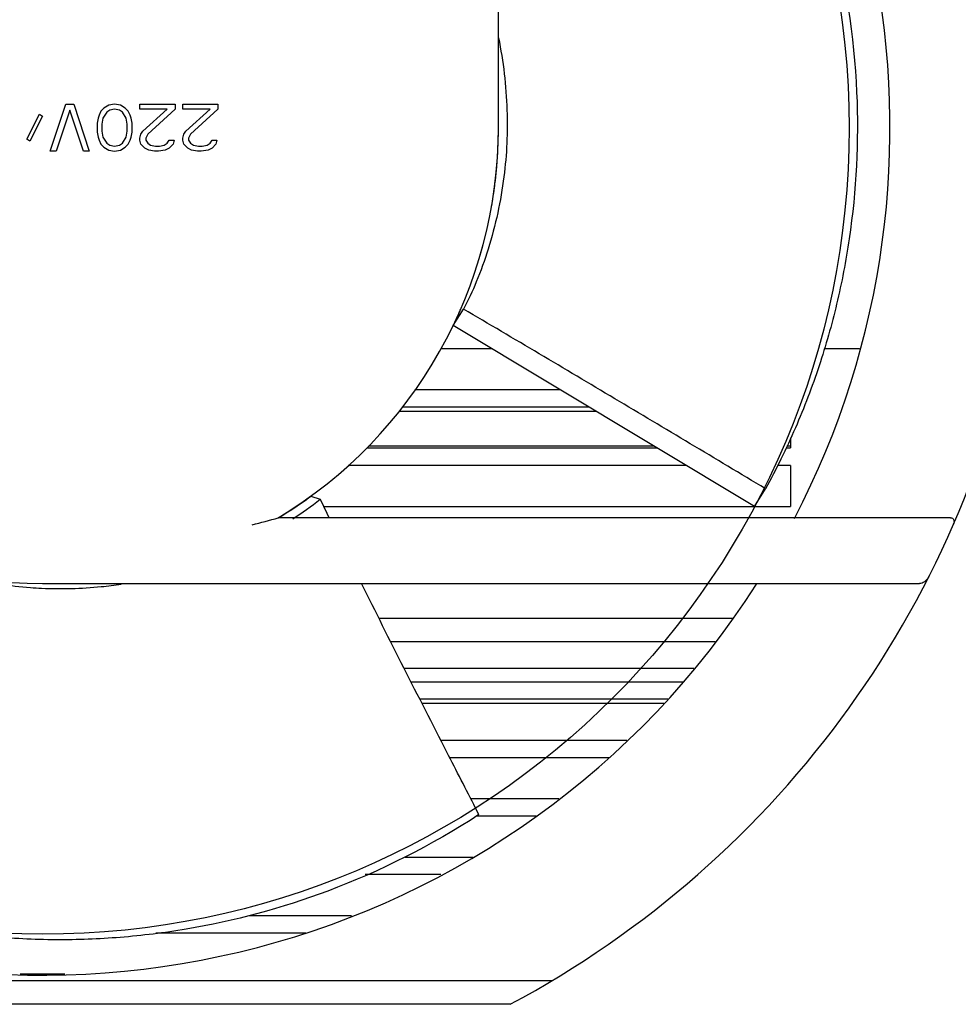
# Model space of a CAD drawing. Header units: millimetres. Extents: x 1117 to 38156, y -1945 to 7303.
# Tile 485 of 656: x 20122 to 20203, y 2474 to 2559. Entities that reach past the tile are written whole.
import ezdxf

# ---------------------------------------------------------------- set-up
doc = ezdxf.new("R2010")
doc.units = ezdxf.units.MM

msp = doc.modelspace()

# ---------------------------------------------------------------- linework, layer by layer
at = {"color": 7, "linetype": 'Continuous'}
for p, q in [((20163.348, 2549.403), (20163.348, 2604.46)), ((20125.014, 2547.403), (20126.348, 2551.403)), ((20126.681, 2550.892), (20125.514, 2547.403)), ((20126.348, 2551.403), (20127.014, 2551.403)), ((20127.848, 2547.403), (20126.681, 2550.892)), ((20127.014, 2551.403), (20128.348, 2547.403)), ((20129.598, 2551.063), (20129.348, 2550.807)), ((20130.014, 2551.318), (20129.598, 2551.063)), ((20130.098, 2550.892), (20129.848, 2550.722)), ((20130.514, 2551.403), (20130.014, 2551.318)), ((20130.514, 2550.977), (20130.098, 2550.892)), ((20131.014, 2551.318), (20130.514, 2551.403)), ((20130.931, 2550.892), (20130.514, 2550.977)), ((20131.181, 2550.722), (20130.931, 2550.892)), ((20131.431, 2551.063), (20131.014, 2551.318)), ((20131.681, 2550.807), (20131.431, 2551.063)), ((20132.681, 2550.977), (20132.681, 2551.403)), ((20132.681, 2551.403), (20135.681, 2551.403)), ((20135.014, 2550.977), (20132.681, 2550.977)), ((20132.931, 2549.105), (20135.014, 2550.977)), ((20135.681, 2550.977), (20133.348, 2548.85)), ((20135.681, 2551.403), (20135.681, 2550.977)), ((20136.348, 2550.977), (20136.348, 2551.403)), ((20136.348, 2551.403), (20139.348, 2551.403)), ((20138.681, 2550.977), (20136.348, 2550.977)), ((20136.598, 2549.105), (20138.681, 2550.977)), ((20139.348, 2550.977), (20137.014, 2548.85)), ((20139.348, 2551.403), (20139.348, 2550.977)), ((20123.014, 2548.424), (20124.098, 2550.552)), ((20124.348, 2550.382), (20123.264, 2548.254)), ((20124.098, 2550.552), (20124.348, 2550.382)), ((20129.098, 2550.211), (20129.014, 2549.786)), ((20129.181, 2550.467), (20129.098, 2550.211)), ((20129.348, 2550.807), (20129.181, 2550.467)), ((20129.514, 2550.211), (20129.431, 2549.701)), ((20129.848, 2550.722), (20129.514, 2550.211)), ((20131.514, 2550.211), (20131.181, 2550.722)), ((20131.598, 2549.701), (20131.514, 2550.211)), ((20131.848, 2550.467), (20131.681, 2550.807)), ((20131.931, 2550.211), (20131.848, 2550.467)), ((20132.014, 2549.786), (20131.931, 2550.211)), ((20129.014, 2549.786), (20129.014, 2549.02)), ((20129.431, 2549.701), (20129.431, 2549.105)), ((20131.598, 2549.105), (20131.598, 2549.701)), ((20132.014, 2549.02), (20132.014, 2549.786)), ((20123.264, 2548.254), (20123.014, 2548.424)), ((20129.014, 2549.02), (20129.098, 2548.594)), ((20129.098, 2548.594), (20129.181, 2548.339)), ((20129.181, 2548.339), (20129.348, 2547.999)), ((20129.431, 2549.105), (20129.514, 2548.594)), ((20129.514, 2548.594), (20129.848, 2548.084)), ((20131.181, 2548.084), (20131.514, 2548.594)), ((20131.514, 2548.594), (20131.598, 2549.105)), ((20131.681, 2547.999), (20131.848, 2548.339)), ((20131.848, 2548.339), (20131.931, 2548.594)), ((20131.931, 2548.594), (20132.014, 2549.02)), ((20132.681, 2548.509), (20132.764, 2548.85)), ((20132.681, 2548.339), (20132.681, 2548.509)), ((20132.764, 2547.999), (20132.681, 2548.339)), ((20132.764, 2548.85), (20132.931, 2549.105)), ((20133.348, 2548.85), (20133.181, 2548.509)), ((20133.181, 2548.509), (20133.181, 2548.339)), ((20133.181, 2548.339), (20133.348, 2548.084)), ((20135.014, 2548.084), (20135.181, 2548.339)), ((20135.181, 2548.339), (20135.598, 2548.339)), ((20135.598, 2548.339), (20135.514, 2547.999)), ((20136.348, 2548.509), (20136.431, 2548.85)), ((20136.348, 2548.339), (20136.348, 2548.509)), ((20136.431, 2547.999), (20136.348, 2548.339)), ((20136.431, 2548.85), (20136.598, 2549.105)), ((20137.014, 2548.85), (20136.848, 2548.509)), ((20136.848, 2548.509), (20136.848, 2548.339)), ((20136.848, 2548.339), (20137.014, 2548.084)), ((20138.681, 2548.084), (20138.848, 2548.339)), ((20138.848, 2548.339), (20139.264, 2548.339)), ((20139.264, 2548.339), (20139.181, 2547.999)), ((20129.348, 2547.999), (20129.598, 2547.743)), ((20129.598, 2547.743), (20130.014, 2547.488)), ((20129.848, 2548.084), (20130.098, 2547.914)), ((20130.014, 2547.488), (20130.514, 2547.403)), ((20130.098, 2547.914), (20130.514, 2547.829)), ((20130.514, 2547.829), (20130.931, 2547.914)), ((20130.514, 2547.403), (20131.014, 2547.488)), ((20130.931, 2547.914), (20131.181, 2548.084)), ((20131.014, 2547.488), (20131.431, 2547.743)), ((20131.431, 2547.743), (20131.681, 2547.999)), ((20133.098, 2547.658), (20132.764, 2547.999)), ((20133.431, 2547.488), (20133.098, 2547.658)), ((20133.348, 2548.084), (20133.598, 2547.914)), ((20133.931, 2547.403), (20133.431, 2547.488)), ((20133.598, 2547.914), (20134.014, 2547.829)), ((20134.014, 2547.829), (20134.348, 2547.829)), ((20134.848, 2547.488), (20134.264, 2547.403)), ((20134.348, 2547.829), (20134.764, 2547.914)), ((20134.764, 2547.914), (20135.014, 2548.084)), ((20135.181, 2547.658), (20134.848, 2547.488)), ((20135.514, 2547.999), (20135.181, 2547.658)), ((20136.764, 2547.658), (20136.431, 2547.999)), ((20137.098, 2547.488), (20136.764, 2547.658)), ((20137.014, 2548.084), (20137.264, 2547.914)), ((20137.598, 2547.403), (20137.098, 2547.488)), ((20137.264, 2547.914), (20137.681, 2547.829)), ((20137.681, 2547.829), (20138.014, 2547.829)), ((20138.514, 2547.488), (20137.931, 2547.403)), ((20138.014, 2547.829), (20138.431, 2547.914)), ((20138.431, 2547.914), (20138.681, 2548.084)), ((20138.848, 2547.658), (20138.514, 2547.488)), ((20139.181, 2547.999), (20138.848, 2547.658)), ((20125.514, 2547.403), (20125.014, 2547.403)), ((20128.348, 2547.403), (20127.848, 2547.403)), ((20134.264, 2547.403), (20133.931, 2547.403)), ((20137.931, 2547.403), (20137.598, 2547.403)), ((20159.488, 2532.486), (20160.366, 2533.875)), ((20185.267, 2517.002), (20159.488, 2532.486)), ((20158.427, 2530.503), (20162.79, 2530.503)), ((20158.427, 2530.503), (20162.79, 2530.503)), ((20191.208, 2530.503), (20194.238, 2530.503)), ((20191.208, 2530.503), (20194.238, 2530.503)), ((20156.198, 2527.003), (20168.617, 2527.003)), ((20154.853, 2525.153), (20171.697, 2525.153)), ((20171.114, 2525.503), (20155.158, 2525.503)), ((20188.348, 2522.876), (20188.348, 2522.003)), ((20152.083, 2522.003), (20176.941, 2522.003)), ((20176.692, 2522.153), (20152.242, 2522.153)), ((20187.958, 2522.003), (20188.348, 2522.003)), ((20188.348, 2522.153), (20188.025, 2522.153)), ((20179.439, 2520.503), (20150.497, 2520.503)), ((20188.348, 2520.503), (20187.228, 2520.503)), ((20188.348, 2520.503), (20188.348, 2517.003)), ((20185.267, 2517.002), (20186.208, 2518.509)), ((20147.306, 2517.876), (20148.093, 2517.609)), ((20148.392, 2517.003), (20188.348, 2517.003)), ((20202.034, 2516.025), (20144.52, 2516.025)), ((20124.348, 2510.403), (20199.369, 2510.403)), ((20183.4, 2507.403), (20153.142, 2507.403)), ((20181.879, 2505.403), (20154.153, 2505.403)), ((20155.29, 2503.153), (20180.057, 2503.153)), ((20155.872, 2502.003), (20179.126, 2502.003)), ((20177.838, 2500.503), (20156.63, 2500.503)), ((20177.488, 2500.153), (20156.807, 2500.153)), ((20158.419, 2497.003), (20174.338, 2497.003)), ((20172.832, 2495.503), (20159.188, 2495.503)), ((20160.982, 2492.003), (20168.51, 2492.003)), ((20161.686, 2490.63), (20161.398, 2491.188)), ((20166.583, 2490.503), (20161.466, 2490.503)), ((20155.36, 2487.003), (20161.193, 2487.003)), ((20158.413, 2485.503), (20151.959, 2485.503)), ((20142.062, 2482.003), (20150.793, 2482.003)), ((20146.886, 2480.503), (20134.036, 2480.503)), ((20122.439, 2477.003), (20126.256, 2477.003)), ((20167.891, 2476.403), (20089.758, 2476.403)), ((20164.348, 2474.403), (20084.348, 2474.403))]:
    msp.add_line(p, q, dxfattribs=at)
msp.add_circle((20124.348, 2549.403), 69, dxfattribs=at)
for centre, radius, start, end in [((20124.348, 2549.403), 85, 298.07249, 42.87621), ((20124.348, 2549.403), 72.5, 332.54874, 50.23681), ((20124.348, 2549.403), 39, 301.14739, 0), ((20124.227, 2549.407), 39.121, 355.12359, 359.90186), ((20125.988, 2549.357), 37.36, 357.99913, 0.0132), ((20126.05, 2549.357), 37.298, 357.83889, 357.99476), ((20125.151, 2549.311), 38.192, 351.55117, 355.15034), ((20125.294, 2549.282), 38.046, 350.0316, 352.55537), ((20125.184, 2549.297), 38.157, 352.55553, 352.99254), ((20126.095, 2548.906), 37.184, 343.72426, 345.0068), ((20124.581, 2549.305), 38.747, 334.52128, 335.91992), ((20124.971, 2549.13), 38.32, 335.92198, 336.54425), ((20124.348, 2549.403), 39, 209.33211, 270), ((20124.428, 2549.283), 38.856, 301.39195, 306.07141), ((20126.198, 2545.641), 35.569, 303.35633, 307.99284), ((20124.439, 2549.268), 38.837, 303.34974, 305.16184), ((20124.246, 2549.541), 39.172, 305.16201, 306.06343), ((20640.426, 2755.574), 546.826, 205.79633, 205.98155), ((20123.064, 2592.983), 79.893, 283.91608, 285.57835), ((20124.348, 2549.403), 72.5, 241.99657, 327.40747)]:
    msp.add_arc(centre, radius, start, end, dxfattribs=at)
for points, knots in [([(20191.783, 2566.752), (20193.028, 2562.083), (20194.431, 2553.094), (20193.873, 2542.131), (20192.378, 2534.358), (20190.841, 2528.944), (20189.161, 2524.544), (20187.549, 2521.069), (20186.664, 2519.349), (20186.208, 2518.509)], [0, 0, 0, 0, 0.29166, 0.544017, 0.658466, 0.768897, 0.883256, 0.942349, 1, 1, 1, 1]), ([(20163.352, 2557.099), (20163.768, 2555.066), (20164.122, 2552.051), (20164.104, 2548.068), (20163.852, 2545.124), (20163.327, 2542.085), (20162.535, 2539.074), (20161.543, 2536.321), (20160.767, 2534.636), (20160.366, 2533.875)], [0, 0, 0, 0, 0.26106, 0.379463, 0.500805, 0.632289, 0.766994, 0.891841, 1, 1, 1, 1]), ([(20186.208, 2518.509), (20181.908, 2521.083), (20175.456, 2524.94), (20166.843, 2530.063), (20162.529, 2532.611), (20160.366, 2533.875)], [0, 0, 0, 0, 0.500044, 0.75004, 1, 1, 1, 1]), ([(20202.034, 2516.025), (20202.085, 2516.025), (20202.193, 2516.005), (20202.319, 2515.869), (20202.341, 2515.657), (20202.298, 2515.511), (20202.265, 2515.435)], [0, 0, 0, 0, 0.200939, 0.41023, 0.677434, 1, 1, 1, 1]), ([(20161.398, 2491.188), (20160.577, 2492.784), (20157.296, 2499.173), (20154.04, 2505.576), (20151.637, 2510.398)], [0, 0, 0, 0, 0.249903, 1, 1, 1, 1]), ([(20200.174, 2510.993), (20200.088, 2510.822), (20199.852, 2510.559), (20199.521, 2510.403), (20199.369, 2510.403)], [0, 0, 0, 0, 0.557846, 1, 1, 1, 1]), ([(20124.271, 2509.974), (20123.95, 2509.989), (20122.758, 2510.061), (20121.57, 2510.201), (20120.71, 2510.349)], [0, 0, 0, 0, 0.269662, 1, 1, 1, 1]), ([(20131.08, 2510.319), (20130.51, 2510.236), (20128.252, 2509.959), (20125.968, 2509.895), (20124.271, 2509.974)], [0, 0, 0, 0, 0.253362, 1, 1, 1, 1]), ([(20161.686, 2490.63), (20157.63, 2488.002), (20149.515, 2483.89), (20138.916, 2481.033), (20131.061, 2480.053), (20125.438, 2479.841), (20120.733, 2480.08), (20116.931, 2480.54), (20115.021, 2480.85), (20114.082, 2481.024)], [0, 0, 0, 0, 0.29166, 0.544017, 0.658466, 0.768897, 0.883256, 0.942349, 1, 1, 1, 1])]:
    msp.add_open_spline(points, degree=3, knots=knots, dxfattribs=at)

doc.saveas('drawing.dxf')
